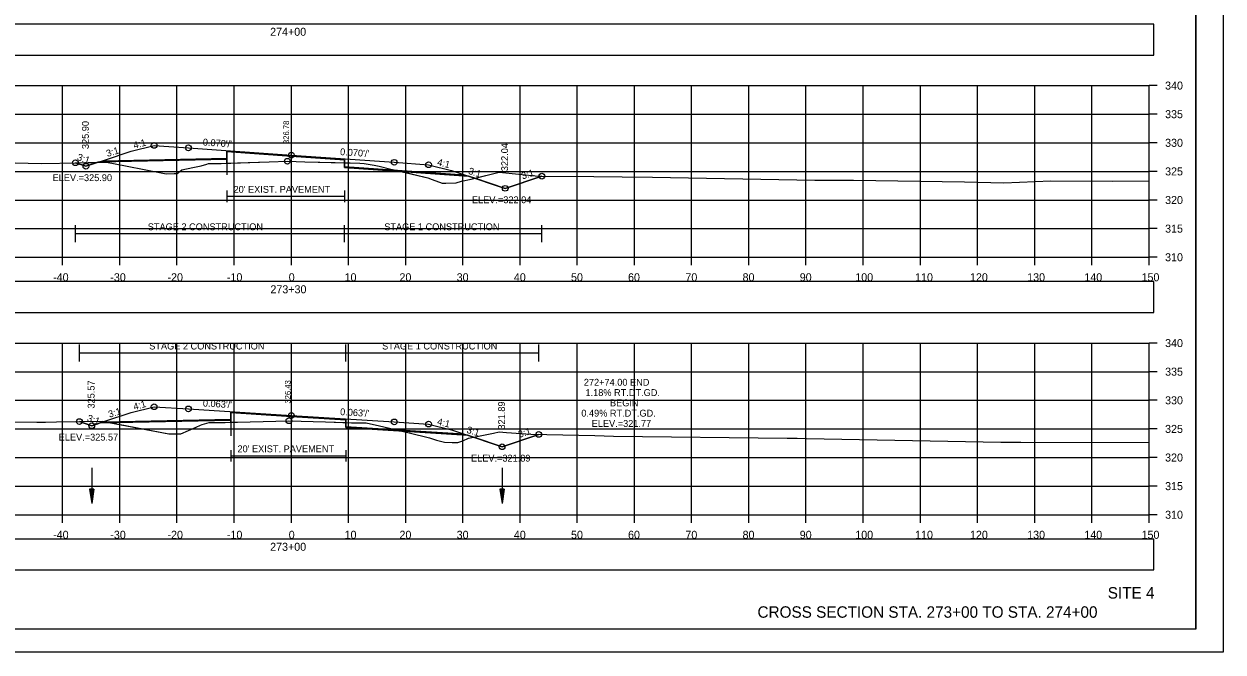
# Model space of a CAD drawing. Extents: x 1376273 to 1384221, y 378927 to 384592.
# Drawn here: x 1380144.9 to 1380354.6, y 383525.2 to 383635 of the extents above; entities that cross this region are included whole.
import ezdxf

# ---------------------------------------------------------------- set-up
doc = ezdxf.new("R2010")
doc.units = 0
for name, color, linetype in [('R_Alt Surface', 7, 'Continuous'), ('R_Axis', 7, 'Continuous'), ('R_Axis Annot', 7, 'Continuous'), ('R_Border', 7, 'Continuous'), ('R_Border Notes', 7, 'Continuous'), ('R_Contours', 7, 'Continuous'), ('R_Dimension', 7, 'Continuous'), ('R_Draft', 7, 'Continuous'), ('R_Exist Surface', 7, 'Continuous'), ('R_Fin Surface', 7, 'Continuous'), ('R_Grid', 7, 'Continuous'), ('R_No Plot', 7, 'Continuous'), ('R_Water', 7, 'Continuous'), ('R_Xsect Elev', 7, 'Continuous'), ('R_Xsect Slope', 7, 'Continuous'), ('T_Detection Zones', 7, 'Continuous')]:
    doc.layers.add(name, color=color, linetype=linetype)

msp = doc.modelspace()

# ---------------------------------------------------------------- linework, layer by layer
at = {"layer": 'R_Alt Surface'}
for points in [[(1380158.67, 383611.1), (1380180.39, 383611.54), (1380180.4, 383612.71), (1380191.66, 383611.92), (1380200.96, 383611.26), (1380200.97, 383610.1), (1380221.99, 383608.62)], [(1380180.4, 383605.88), (1380180.4, 383603.88)], [(1380200.96, 383605.88), (1380200.96, 383603.88)], [(1380180.4, 383604.88), (1380200.96, 383604.88)], [(1380158.78, 383565.47), (1380181.08, 383565.92), (1380181.09, 383567.08), (1380191.66, 383566.42), (1380201.17, 383565.82), (1380201.18, 383564.65), (1380221.82, 383563.35)], [(1380181.09, 383560.54), (1380181.09, 383558.54)], [(1380201.17, 383560.54), (1380201.17, 383558.54)], [(1380181.09, 383559.54), (1380201.17, 383559.54)]]:
    msp.add_lwpolyline(points, dxfattribs=at)
at = {"layer": 'R_Axis'}
for p, q in [((1380341.66, 383594.23), (1380341.66, 383624.23)), ((1380343.06, 383624.23), (1380341.66, 383624.23)), ((1380343.06, 383619.23), (1380341.66, 383619.23)), ((1380343.06, 383614.23), (1380341.66, 383614.23)), ((1380343.06, 383609.23), (1380341.66, 383609.23)), ((1380343.06, 383604.23), (1380341.66, 383604.23)), ((1380343.06, 383599.23), (1380341.66, 383599.23)), ((1380041.66, 383594.23), (1380341.66, 383594.23)), ((1380151.66, 383592.83), (1380151.66, 383594.23)), ((1380161.66, 383592.83), (1380161.66, 383594.23)), ((1380171.66, 383592.83), (1380171.66, 383594.23)), ((1380181.66, 383592.83), (1380181.66, 383594.23)), ((1380191.66, 383592.83), (1380191.66, 383594.23)), ((1380201.66, 383592.83), (1380201.66, 383594.23)), ((1380211.66, 383592.83), (1380211.66, 383594.23)), ((1380221.66, 383592.83), (1380221.66, 383594.23)), ((1380231.66, 383592.83), (1380231.66, 383594.23)), ((1380241.66, 383592.83), (1380241.66, 383594.23)), ((1380251.66, 383592.83), (1380251.66, 383594.23)), ((1380261.66, 383592.83), (1380261.66, 383594.23)), ((1380271.66, 383592.83), (1380271.66, 383594.23)), ((1380281.66, 383592.83), (1380281.66, 383594.23)), ((1380291.66, 383592.83), (1380291.66, 383594.23)), ((1380301.66, 383592.83), (1380301.66, 383594.23)), ((1380311.66, 383592.83), (1380311.66, 383594.23)), ((1380321.66, 383592.83), (1380321.66, 383594.23)), ((1380331.66, 383592.83), (1380331.66, 383594.23)), ((1380341.66, 383592.83), (1380341.66, 383594.23)), ((1380343.06, 383594.23), (1380341.66, 383594.23)), ((1380341.66, 383549.23), (1380341.66, 383579.23)), ((1380343.06, 383579.23), (1380341.66, 383579.23)), ((1380343.06, 383574.23), (1380341.66, 383574.23)), ((1380343.06, 383569.23), (1380341.66, 383569.23)), ((1380343.06, 383564.23), (1380341.66, 383564.23)), ((1380343.06, 383559.23), (1380341.66, 383559.23)), ((1380343.06, 383554.23), (1380341.66, 383554.23)), ((1380041.66, 383549.23), (1380341.66, 383549.23)), ((1380151.66, 383547.83), (1380151.66, 383549.23)), ((1380161.66, 383547.83), (1380161.66, 383549.23)), ((1380171.66, 383547.83), (1380171.66, 383549.23)), ((1380181.66, 383547.83), (1380181.66, 383549.23)), ((1380191.66, 383547.83), (1380191.66, 383549.23)), ((1380201.66, 383547.83), (1380201.66, 383549.23)), ((1380211.66, 383547.83), (1380211.66, 383549.23)), ((1380221.66, 383547.83), (1380221.66, 383549.23)), ((1380231.66, 383547.83), (1380231.66, 383549.23)), ((1380241.66, 383547.83), (1380241.66, 383549.23)), ((1380251.66, 383547.83), (1380251.66, 383549.23)), ((1380261.66, 383547.83), (1380261.66, 383549.23)), ((1380271.66, 383547.83), (1380271.66, 383549.23)), ((1380281.66, 383547.83), (1380281.66, 383549.23)), ((1380291.66, 383547.83), (1380291.66, 383549.23)), ((1380301.66, 383547.83), (1380301.66, 383549.23)), ((1380311.66, 383547.83), (1380311.66, 383549.23)), ((1380321.66, 383547.83), (1380321.66, 383549.23)), ((1380331.66, 383547.83), (1380331.66, 383549.23)), ((1380341.66, 383547.83), (1380341.66, 383549.23)), ((1380343.06, 383549.23), (1380341.66, 383549.23))]:
    msp.add_line(p, q, dxfattribs=at)
at = {"layer": 'R_Axis Annot'}
for points in [[(1380040.81, 383629.56), (1380342.5, 383629.56), (1380342.5, 383634.97), (1380040.81, 383634.97)], [(1380040.81, 383584.57), (1380342.5, 383584.57), (1380342.5, 383589.98), (1380040.81, 383589.98)], [(1380040.81, 383539.58), (1380342.5, 383539.58), (1380342.5, 383544.99), (1380040.81, 383544.99)]]:
    msp.add_lwpolyline(points, close=True, dxfattribs=at)
at = {"layer": 'R_Border'}
for q in [(1380349.84, 383734.69), (1380033.66, 383529.23)]:
    msp.add_line((1380349.84, 383529.23), q, dxfattribs=at)
at = {"layer": 'R_Contours'}
for p, q in [((1380158.14, 383610.93), (1380157.81, 383610.82)), ((1380180.39, 383611.37), (1380158.14, 383610.93)), ((1380180.39, 383611.37), (1380180.39, 383608.63)), ((1380180.39, 383611.37), (1380180.39, 383610.66)), ((1380180.39, 383610.66), (1380180.39, 383611.37)), ((1380200.96, 383610.73), (1380200.96, 383611.26)), ((1380181.08, 383565.75), (1380159.93, 383565.33)), ((1380181.08, 383565.75), (1380180.25, 383565.75)), ((1380181.08, 383565.75), (1380181.08, 383563.01)), ((1380181.08, 383565.75), (1380181.08, 383565.39)), ((1380181.08, 383565.39), (1380181.08, 383565.75)), ((1380201.17, 383565.35), (1380201.17, 383565.82))]:
    msp.add_line(p, q, dxfattribs=at)
for points in [[(1380200.96, 383611.26), (1380191.66, 383611.92), (1380180.4, 383612.71), (1380180.39, 383611.37)], [(1380157.81, 383610.82), (1380159.35, 383610.85), (1380162.68, 383610.19), (1380169.78, 383608.82), (1380171.14, 383608.85), (1380171.72, 383608.85), (1380171.93, 383609.06), (1380172.53, 383609.52), (1380174.46, 383609.91), (1380175.86, 383610.22), (1380176.88, 383610.5), (1380177.2, 383610.6), (1380177.84, 383610.6), (1380179.4, 383610.62), (1380180.39, 383610.66)], [(1380180.39, 383610.66), (1380187.76, 383610.91), (1380190.96, 383611.01), (1380194.04, 383610.92), (1380200.96, 383610.73)], [(1380201.17, 383565.82), (1380191.66, 383566.42), (1380181.09, 383567.08), (1380181.08, 383565.75)], [(1380159.93, 383565.33), (1380170.25, 383563.36), (1380170.86, 383563.36), (1380172.31, 383563.36), (1380175.04, 383564.54), (1380175.79, 383564.88), (1380176.09, 383564.98), (1380177.28, 383565.37), (1380178.24, 383565.37), (1380180.09, 383565.36), (1380181.08, 383565.39)], [(1380181.08, 383565.39), (1380184.43, 383565.49), (1380191.24, 383565.66), (1380197.64, 383565.45), (1380201.17, 383565.35)]]:
    msp.add_lwpolyline(points, dxfattribs=at)
for points in [[(1380200.96, 383610.73), (1380201.96, 383610.7), (1380203.66, 383610.65), (1380204.39, 383610.63), (1380206.16, 383610.31), (1380207.02, 383610.14), (1380209.05, 383609.65), (1380210.74, 383609.25), (1380200.97, 383609.93)], [(1380210.74, 383609.25), (1380215.52, 383608.1), (1380216.29, 383607.83), (1380218.06, 383607.16), (1380218.7, 383607.16), (1380220.48, 383607.23), (1380221.43, 383607.53), (1380223.1, 383607.87), (1380223.75, 383608.04), (1380222.62, 383608.41)], [(1380223.75, 383608.04), (1380228.01, 383609.12), (1380231.47, 383608.72), (1380234.87, 383608.41), (1380235.47, 383608.4), (1380229.06, 383606.27)], [(1380201.17, 383565.35), (1380202.17, 383565.32), (1380203.73, 383565.29), (1380204.74, 383565.27), (1380205.5, 383565.11), (1380206.82, 383564.82), (1380210.77, 383563.88), (1380201.18, 383564.49)], [(1380210.77, 383563.88), (1380212.28, 383563.52), (1380215.8, 383562.68), (1380217.05, 383562.29), (1380218.43, 383561.9), (1380219.81, 383561.84), (1380220.8, 383561.83), (1380221.65, 383562.16), (1380222.62, 383562.6), (1380223.53, 383562.78), (1380222.44, 383563.15)], [(1380223.53, 383562.78), (1380227.03, 383563.51), (1380228.02, 383563.7), (1380229.31, 383563.61), (1380233.52, 383563.29), (1380234.92, 383563.26), (1380228.52, 383561.12)]]:
    msp.add_lwpolyline(points, close=True, dxfattribs=at)
at = {"layer": 'R_Dimension'}
for p, q in [((1380153.9, 383596.85), (1380153.9, 383599.85)), ((1380200.96, 383596.85), (1380200.96, 383599.85)), ((1380235.47, 383596.85), (1380235.47, 383599.85)), ((1380153.9, 383598.35), (1380235.47, 383598.35)), ((1380154.6, 383576.01), (1380154.6, 383579.01)), ((1380201.17, 383576.01), (1380201.17, 383579.01)), ((1380234.92, 383576.01), (1380234.92, 383579.01)), ((1380154.6, 383577.51), (1380234.92, 383577.51))]:
    msp.add_line(p, q, dxfattribs=at)
at = {"layer": 'R_Exist Surface'}
for points in [[(1380134.2, 383610.97), (1380147.9, 383610.63), (1380154.39, 383610.75), (1380159.35, 383610.85), (1380162.68, 383610.19), (1380169.78, 383608.82), (1380171.14, 383608.85), (1380171.72, 383608.85), (1380171.93, 383609.06), (1380172.53, 383609.52), (1380174.46, 383609.91), (1380175.86, 383610.22), (1380176.88, 383610.5), (1380177.2, 383610.6), (1380177.84, 383610.6), (1380179.4, 383610.62), (1380187.76, 383610.91), (1380190.96, 383611.01), (1380194.04, 383610.92), (1380201.96, 383610.7), (1380203.66, 383610.65), (1380204.39, 383610.63), (1380206.16, 383610.31), (1380207.02, 383610.14), (1380209.05, 383609.65), (1380215.52, 383608.1), (1380216.29, 383607.83), (1380218.06, 383607.16), (1380218.7, 383607.16), (1380220.48, 383607.23), (1380221.43, 383607.53), (1380223.1, 383607.87), (1380228.01, 383609.12), (1380231.47, 383608.72), (1380234.87, 383608.41), (1380244.53, 383608.34), (1380249.5, 383608.28), (1380254.81, 383608.2), (1380283.19, 383607.7), (1380289.97, 383607.72), (1380309.37, 383607.41), (1380316.27, 383607.22), (1380324.45, 383607.56), (1380335.28, 383607.55), (1380341.66, 383607.59)], [(1380133.42, 383565.57), (1380147.15, 383565.41), (1380148.15, 383565.4), (1380148.64, 383565.41), (1380150.59, 383565.44), (1380158.64, 383565.58), (1380159.77, 383565.36), (1380170.25, 383563.36), (1380170.86, 383563.36), (1380172.31, 383563.36), (1380175.04, 383564.54), (1380175.79, 383564.88), (1380176.09, 383564.98), (1380177.28, 383565.37), (1380178.24, 383565.37), (1380180.09, 383565.36), (1380184.43, 383565.49), (1380191.24, 383565.66), (1380197.64, 383565.45), (1380202.17, 383565.32), (1380203.73, 383565.29), (1380204.74, 383565.27), (1380205.5, 383565.11), (1380206.82, 383564.82), (1380212.28, 383563.52), (1380215.8, 383562.68), (1380217.05, 383562.29), (1380218.43, 383561.9), (1380219.81, 383561.84), (1380220.8, 383561.83), (1380221.65, 383562.16), (1380222.62, 383562.6), (1380227.03, 383563.51), (1380228.02, 383563.7), (1380229.31, 383563.61), (1380233.52, 383563.29), (1380244.73, 383563.05), (1380247.99, 383562.96), (1380278.39, 383562.63), (1380280.1, 383562.61), (1380281.74, 383562.58), (1380315.71, 383561.9), (1380319.25, 383561.9), (1380341.66, 383561.84)]]:
    msp.add_lwpolyline(points, dxfattribs=at)
at = {"layer": 'R_Fin Surface'}
for points in [[(1380153.9, 383610.74), (1380155.74, 383610.13), (1380158.98, 383611.21), (1380163.66, 383612.77), (1380167.66, 383613.77), (1380173.66, 383613.35), (1380191.66, 383612.08), (1380209.66, 383610.82), (1380215.66, 383610.4), (1380219.66, 383609.4), (1380221.94, 383608.64), (1380229.06, 383606.27), (1380235.47, 383608.4)], [(1380154.6, 383565.51), (1380156.75, 383564.79), (1380159.07, 383565.57), (1380163.66, 383567.1), (1380167.66, 383568.1), (1380173.66, 383567.72), (1380191.66, 383566.58), (1380209.66, 383565.45), (1380215.66, 383565.07), (1380219.66, 383564.07), (1380221.77, 383563.37), (1380228.52, 383561.12), (1380234.92, 383563.26)]]:
    msp.add_lwpolyline(points, dxfattribs=at)
at = {"layer": 'R_Grid'}
for p, q in [((1380041.66, 383624.23), (1380341.66, 383624.23)), ((1380151.66, 383594.23), (1380151.66, 383624.23)), ((1380161.66, 383594.23), (1380161.66, 383624.23)), ((1380171.66, 383594.23), (1380171.66, 383624.23)), ((1380181.66, 383594.23), (1380181.66, 383624.23)), ((1380191.66, 383594.23), (1380191.66, 383624.23)), ((1380201.66, 383594.23), (1380201.66, 383624.23)), ((1380211.66, 383594.23), (1380211.66, 383624.23)), ((1380221.66, 383594.23), (1380221.66, 383624.23)), ((1380231.66, 383594.23), (1380231.66, 383624.23)), ((1380241.66, 383594.23), (1380241.66, 383624.23)), ((1380251.66, 383594.23), (1380251.66, 383624.23)), ((1380261.66, 383594.23), (1380261.66, 383624.23)), ((1380271.66, 383594.23), (1380271.66, 383624.23)), ((1380281.66, 383594.23), (1380281.66, 383624.23)), ((1380291.66, 383594.23), (1380291.66, 383624.23)), ((1380301.66, 383594.23), (1380301.66, 383624.23)), ((1380311.66, 383594.23), (1380311.66, 383624.23)), ((1380321.66, 383594.23), (1380321.66, 383624.23)), ((1380331.66, 383594.23), (1380331.66, 383624.23)), ((1380341.66, 383594.23), (1380341.66, 383624.23)), ((1380041.66, 383619.23), (1380341.66, 383619.23)), ((1380041.66, 383614.23), (1380341.66, 383614.23)), ((1380041.66, 383609.23), (1380341.66, 383609.23)), ((1380041.66, 383604.23), (1380341.66, 383604.23)), ((1380041.66, 383599.23), (1380341.66, 383599.23)), ((1380041.66, 383594.23), (1380341.66, 383594.23)), ((1380041.66, 383579.23), (1380341.66, 383579.23)), ((1380151.66, 383549.23), (1380151.66, 383579.23)), ((1380161.66, 383549.23), (1380161.66, 383579.23)), ((1380171.66, 383549.23), (1380171.66, 383579.23)), ((1380181.66, 383549.23), (1380181.66, 383579.23)), ((1380191.66, 383549.23), (1380191.66, 383579.23)), ((1380201.66, 383549.23), (1380201.66, 383579.23)), ((1380211.66, 383549.23), (1380211.66, 383579.23)), ((1380221.66, 383549.23), (1380221.66, 383579.23)), ((1380231.66, 383549.23), (1380231.66, 383579.23)), ((1380241.66, 383549.23), (1380241.66, 383579.23)), ((1380251.66, 383549.23), (1380251.66, 383579.23)), ((1380261.66, 383549.23), (1380261.66, 383579.23)), ((1380271.66, 383549.23), (1380271.66, 383579.23)), ((1380281.66, 383549.23), (1380281.66, 383579.23)), ((1380291.66, 383549.23), (1380291.66, 383579.23)), ((1380301.66, 383549.23), (1380301.66, 383579.23)), ((1380311.66, 383549.23), (1380311.66, 383579.23)), ((1380321.66, 383549.23), (1380321.66, 383579.23)), ((1380331.66, 383549.23), (1380331.66, 383579.23)), ((1380341.66, 383549.23), (1380341.66, 383579.23)), ((1380041.66, 383574.23), (1380341.66, 383574.23)), ((1380041.66, 383569.23), (1380341.66, 383569.23)), ((1380041.66, 383564.23), (1380341.66, 383564.23)), ((1380041.66, 383559.23), (1380341.66, 383559.23)), ((1380041.66, 383554.23), (1380341.66, 383554.23)), ((1380041.66, 383549.23), (1380341.66, 383549.23))]:
    msp.add_line(p, q, dxfattribs=at)
at = {"layer": 'R_No Plot'}
msp.add_line((1380021.26, 383525.25), (1380354.59, 383525.25), dxfattribs=at)
for points in [[(1380021.25, 383738.58), (1380354.59, 383738.58), (1380354.59, 383525.24), (1380021.25, 383525.24)], [(1380267.58, 383734.69), (1380267.58, 383724.81), (1380303.31, 383724.81), (1380303.31, 383721.89), (1380326.51, 383721.89), (1380326.51, 383697.55), (1380349.84, 383697.55), (1380349.84, 383529.23), (1380033.66, 383529.23), (1380033.66, 383734.69)]]:
    msp.add_lwpolyline(points, close=True, dxfattribs=at)
for points in [[(1380158.14, 383610.93), (1380180.39, 383611.37), (1380180.4, 383612.71), (1380191.66, 383611.92), (1380200.96, 383611.26), (1380200.97, 383609.93), (1380222.62, 383608.41)], [(1380158.25, 383565.29), (1380181.08, 383565.75), (1380181.09, 383567.08), (1380191.66, 383566.42), (1380201.17, 383565.82), (1380201.18, 383564.49), (1380222.44, 383563.15)]]:
    msp.add_lwpolyline(points, dxfattribs=at)
for centre in [(1380167.66, 383613.77), (1380173.66, 383613.35), (1380191.66, 383612.08), (1380153.9, 383610.74), (1380155.74, 383610.13), (1380155.74, 383610.13), (1380190.96, 383611.01), (1380209.66, 383610.82), (1380215.66, 383610.4), (1380235.47, 383608.4), (1380229.06, 383606.27), (1380229.06, 383606.27), (1380167.66, 383568.1), (1380173.66, 383567.72), (1380191.24, 383565.66), (1380191.66, 383566.58), (1380154.6, 383565.51), (1380156.75, 383564.79), (1380156.75, 383564.79), (1380209.66, 383565.45), (1380215.66, 383565.07), (1380234.92, 383563.26), (1380228.52, 383561.12), (1380228.52, 383561.12)]:
    msp.add_circle(centre, 0.5, dxfattribs=at)
at = {"layer": 'R_Water'}
for p, q in [((1380156.75, 383557.44), (1380156.75, 383551.19)), ((1380228.52, 383557.44), (1380228.52, 383551.19)), ((1380156.38, 383553.69), (1380156.75, 383551.19)), ((1380157.13, 383553.69), (1380156.38, 383553.69)), ((1380156.44, 383553.69), (1380156.75, 383551.61)), ((1380156.5, 383553.69), (1380156.75, 383552.04)), ((1380156.56, 383553.69), (1380156.75, 383552.45)), ((1380156.63, 383553.69), (1380156.75, 383552.88)), ((1380156.69, 383553.69), (1380156.75, 383553.3)), ((1380157.13, 383553.69), (1380156.75, 383551.19)), ((1380156.87, 383553.69), (1380156.75, 383552.88)), ((1380157, 383553.69), (1380156.75, 383552.04)), ((1380157.06, 383553.69), (1380156.75, 383551.61)), ((1380156.94, 383553.69), (1380156.75, 383552.45)), ((1380156.81, 383553.69), (1380156.75, 383553.3)), ((1380228.14, 383553.69), (1380228.52, 383551.19)), ((1380228.89, 383553.69), (1380228.14, 383553.69)), ((1380228.2, 383553.69), (1380228.52, 383551.61)), ((1380228.27, 383553.69), (1380228.52, 383552.04)), ((1380228.33, 383553.69), (1380228.52, 383552.45)), ((1380228.39, 383553.69), (1380228.52, 383552.88)), ((1380228.46, 383553.69), (1380228.52, 383553.3)), ((1380228.89, 383553.69), (1380228.52, 383551.19)), ((1380228.64, 383553.69), (1380228.52, 383552.88)), ((1380228.76, 383553.69), (1380228.52, 383552.04)), ((1380228.83, 383553.69), (1380228.52, 383551.61)), ((1380228.7, 383553.69), (1380228.52, 383552.45)), ((1380228.57, 383553.69), (1380228.52, 383553.3))]:
    msp.add_line(p, q, dxfattribs=at)
at = {"layer": 'T_Detection Zones'}
for points in [[(1380153.9, 383610.74), (1380154.39, 383610.75), (1380157.81, 383610.82), (1380155.74, 383610.13)], [(1380154.6, 383565.51), (1380158.64, 383565.58), (1380159.77, 383565.36), (1380159.93, 383565.33), (1380158.25, 383565.29), (1380156.75, 383564.79)]]:
    msp.add_lwpolyline(points, close=True, dxfattribs=at)

# ---------------------------------------------------------------- texts
at = {"layer": 'R_Alt Surface'}
for p in [(1380181.55, 383605.49), (1380182.24, 383560.15)]:
    msp.add_text("20' EXIST. PAVEMENT", height=1.2, dxfattribs=at).set_placement(p)
at = {"layer": 'R_Axis Annot'}
for s, p in [('274+00', (1380187.95, 383632.93)), ('340', (1380344.46, 383623.53)), ('335', (1380344.46, 383618.53)), ('330', (1380344.46, 383613.53)), ('325', (1380344.46, 383608.53)), ('320', (1380344.46, 383603.53)), ('315', (1380344.46, 383598.53)), ('310', (1380344.46, 383593.53)), ('-40', (1380150, 383590.03)), ('-30', (1380160, 383590.03)), ('-20', (1380170, 383590.03)), ('-10', (1380180.39, 383590.03)), ('0', (1380191.2, 383590.03)), ('10', (1380200.97, 383590.03)), ('20', (1380210.57, 383590.03)), ('30', (1380220.57, 383590.03)), ('40', (1380230.57, 383590.03)), ('50', (1380240.57, 383590.03)), ('60', (1380250.54, 383590.03)), ('70', (1380260.57, 383590.03)), ('80', (1380270.57, 383590.03)), ('90', (1380280.57, 383590.03)), ('100', (1380290.28, 383590.03)), ('110', (1380300.74, 383590.03)), ('120', (1380310.34, 383590.03)), ('130', (1380320.34, 383590.03)), ('140', (1380330.34, 383590.03)), ('150', (1380340.34, 383590.03)), ('273+30', (1380188, 383587.93)), ('340', (1380344.46, 383578.53)), ('335', (1380344.46, 383573.53)), ('330', (1380344.46, 383568.53)), ('325', (1380344.46, 383563.53)), ('320', (1380344.46, 383558.53)), ('315', (1380344.46, 383553.53)), ('310', (1380344.46, 383548.53)), ('-40', (1380150, 383545.03)), ('-30', (1380160, 383545.03)), ('-20', (1380170, 383545.03)), ('-10', (1380180.39, 383545.03)), ('0', (1380191.2, 383545.03)), ('10', (1380200.97, 383545.03)), ('20', (1380210.57, 383545.03)), ('30', (1380220.57, 383545.03)), ('40', (1380230.57, 383545.03)), ('50', (1380240.57, 383545.03)), ('60', (1380250.54, 383545.03)), ('70', (1380260.57, 383545.03)), ('80', (1380270.57, 383545.03)), ('90', (1380280.57, 383545.03)), ('100', (1380290.28, 383545.03)), ('110', (1380300.74, 383545.03)), ('120', (1380310.34, 383545.03)), ('130', (1380320.34, 383545.03)), ('140', (1380330.34, 383545.03)), ('150', (1380340.34, 383545.03)), ('273+00', (1380187.95, 383542.93))]:
    msp.add_text(s, height=1.4, dxfattribs=at).set_placement(p)
at = {"layer": 'R_Border Notes'}
for s, p in [('ELEV.=325.90', (1380149.91, 383607.53)), ('ELEV.=322.04', (1380223.24, 383603.67)), ('ELEV.=325.57', (1380150.98, 383562.19)), ('ELEV.=321.89', (1380223.08, 383558.52))]:
    msp.add_text(s, height=1.2, dxfattribs=at).set_placement(p)
at = {"layer": 'R_Dimension'}
for s, p in [('STAGE 2 CONSTRUCTION', (1380166.55, 383598.95)), ('STAGE 1 CONSTRUCTION', (1380207.91, 383598.95)), ('STAGE 2 CONSTRUCTION', (1380166.81, 383578.11)), ('STAGE 1 CONSTRUCTION', (1380207.53, 383578.11))]:
    msp.add_text(s, height=1.2, dxfattribs=at).set_placement(p)
at = {"layer": 'R_Draft'}
for s, p in [('SITE 4', (1380334.43, 383534.58)), ('CROSS SECTION STA. 273+00 TO STA. 274+00', (1380273.18, 383531.23))]:
    msp.add_text(s, height=2, dxfattribs=at).set_placement(p)
at = {"layer": 'R_Xsect Elev'}
for s, height, rotation, p in [('325.90', 1.2, 90, (1380156.24, 383613.13)), ('326.78', 1, 90, (1380191.26, 383614.01)), ('322.04', 1.2, 90, (1380229.56, 383609.27)), ('325.57', 1.2, 90, (1380157.25, 383567.79)), ('326.43', 1, 90, (1380191.54, 383568.66)), ('272+74.00 END', 1.2, 360, (1380242.81, 383571.78)), ('1.18% RT.DT.GD.', 1.2, 360, (1380243.1, 383569.98)), ('321.89', 1.2, 90, (1380229.02, 383564.12)), ('BEGIN', 1.2, 360, (1380247.38, 383568.18)), ('0.49% RT.DT.GD.', 1.2, 360, (1380242.37, 383566.38)), ('ELEV.=321.77', 1.2, 360, (1380244.19, 383564.58))]:
    msp.add_text(s, height=height, rotation=rotation, dxfattribs=at).set_placement(p)
at = {"layer": 'R_Xsect Slope'}
for s, rotation, p in [('4:1', 15.5158, (1380164.21, 383613.17)), ("0.070'/'", 355.9881, (1380176.15, 383613.77)), ('3:1', 341.5651, (1380154.09, 383611.24)), ('3:1', 16.9809, (1380159.49, 383611.75)), ("0.070'/'", 355.9881, (1380200.15, 383612.09)), ('4:1', 345.9638, (1380217.08, 383610.32)), ('3:1', 342.8571, (1380222.51, 383608.81)), ('3:1', 18.4349, (1380232.11, 383607.81)), ('4:1', 15.5158, (1380164.21, 383567.5)), ("0.063'/'", 356.3955, (1380176.16, 383568.16)), ('3:1', 341.5651, (1380155.84, 383565.63)), ('3:1', 16.8448, (1380159.85, 383566.18)), ("0.063'/'", 356.3955, (1380200.16, 383566.65)), ('4:1', 345.9638, (1380217.08, 383564.99)), ('3:1', 342.912, (1380222.23, 383563.57)), ('3:1', 18.4349, (1380231.56, 383562.66))]:
    msp.add_text(s, height=1.2, rotation=rotation, dxfattribs=at).set_placement(p)

doc.saveas('drawing.dxf')
